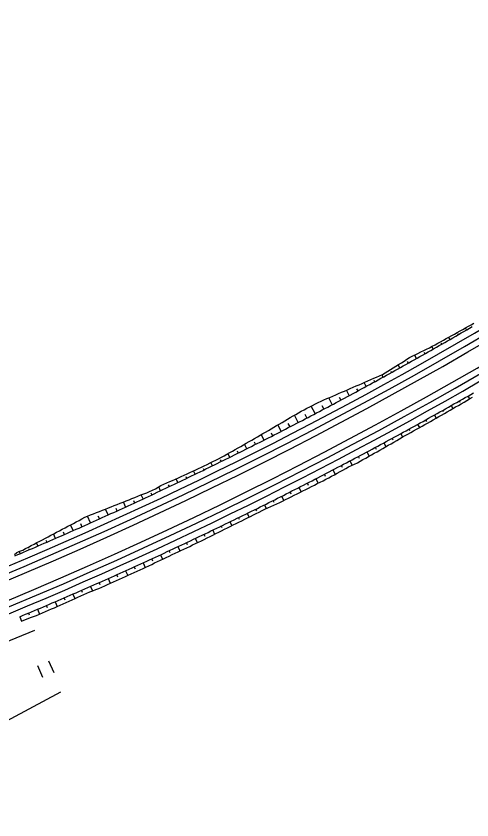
# Model space of a CAD drawing. Extents: x 6503541 to 6503743, y 5888004 to 5888145.
# Drawn here: x 6503680.424 to 6503682.132, y 5888081.402 to 5888084.415 of the extents above; entities that cross this region are included whole.
import ezdxf

# ---------------------------------------------------------------- set-up
doc = ezdxf.new("R2010")
doc.units = 0
doc.layers.add('12', color=7, linetype='Continuous')

msp = doc.modelspace()

# ---------------------------------------------------------------- linework, layer by layer
at = {"layer": '12'}
for p, q in [((6503682.1121, 5888083.2389), (6503682.1078, 5888083.2462)), ((6503682.0787, 5888083.2247), (6503682.0809, 5888083.2208)), ((6503682.016, 5888083.1892), (6503682.0186, 5888083.1848)), ((6503682.0498, 5888083.2028), (6503682.045, 5888083.2111)), ((6503681.9873, 5888083.167), (6503681.982, 5888083.1763)), ((6503681.9247, 5888083.1315), (6503681.9172, 5888083.1448)), ((6503681.9529, 5888083.1547), (6503681.956, 5888083.1492)), ((6503681.8618, 5888083.0963), (6503681.8554, 5888083.1079)), ((6503681.8895, 5888083.1205), (6503681.8933, 5888083.1138)), ((6503681.7989, 5888083.0614), (6503681.7939, 5888083.0705)), ((6503681.8277, 5888083.0837), (6503681.8304, 5888083.0788)), ((6503681.7357, 5888083.0268), (6503681.7278, 5888083.0413)), ((6503681.7641, 5888083.0499), (6503681.7673, 5888083.044)), ((6503681.6724, 5888082.9925), (6503681.6616, 5888083.0125)), ((6503681.6994, 5888083.0182), (6503681.7041, 5888083.0096)), ((6503681.6089, 5888082.9585), (6503681.5954, 5888082.984)), ((6503681.6346, 5888082.9868), (6503681.6407, 5888082.9755)), ((6503682.1166, 5888082.9904), (6503682.1227, 5888082.9798)), ((6503681.5453, 5888082.9249), (6503681.5303, 5888082.9533)), ((6503681.5698, 5888082.9555), (6503681.5771, 5888082.9417)), ((6503682.054, 5888082.9548), (6503682.0604, 5888082.9436)), ((6503682.0884, 5888082.9671), (6503682.0853, 5888082.9726)), ((6503681.4815, 5888082.8915), (6503681.4671, 5888082.9192)), ((6503681.5059, 5888082.9225), (6503681.5134, 5888082.9082)), ((6503681.9913, 5888082.9195), (6503681.9979, 5888082.9077)), ((6503682.0259, 5888082.9314), (6503682.0227, 5888082.9371)), ((6503681.4428, 5888082.8879), (6503681.4495, 5888082.875)), ((6503681.9284, 5888082.8845), (6503681.9351, 5888082.8723)), ((6503681.9632, 5888082.8959), (6503681.9598, 5888082.902)), ((6503681.4175, 5888082.8585), (6503681.4051, 5888082.8827)), ((6503681.9002, 5888082.861), (6503681.8968, 5888082.8671)), ((6503681.3534, 5888082.8257), (6503681.3429, 5888082.8464)), ((6503681.3797, 5888082.8533), (6503681.3855, 5888082.8421)), ((6503681.8374, 5888082.8258), (6503681.8337, 5888082.8326)), ((6503681.8653, 5888082.8498), (6503681.8723, 5888082.8369)), ((6503681.2891, 5888082.7933), (6503681.2805, 5888082.8104)), ((6503681.3165, 5888082.8189), (6503681.3212, 5888082.8095)), ((6503681.7744, 5888082.7908), (6503681.7703, 5888082.7983)), ((6503681.802, 5888082.8154), (6503681.8098, 5888082.8011)), ((6503681.2246, 5888082.7612), (6503681.2179, 5888082.7748)), ((6503681.2531, 5888082.7849), (6503681.2569, 5888082.7772)), ((6503681.7113, 5888082.7561), (6503681.7068, 5888082.7644)), ((6503681.7386, 5888082.7813), (6503681.7471, 5888082.7655)), ((6503681.1601, 5888082.7294), (6503681.1542, 5888082.7414)), ((6503681.1894, 5888082.7513), (6503681.1924, 5888082.7452)), ((6503681.675, 5888082.7475), (6503681.6836, 5888082.7313)), ((6503681.0953, 5888082.6979), (6503681.0891, 5888082.7106)), ((6503681.1247, 5888082.7197), (6503681.1277, 5888082.7136)), ((6503681.6113, 5888082.714), (6503681.6199, 5888082.6975)), ((6503681.6474, 5888082.7227), (6503681.6432, 5888082.7307)), ((6503681.0304, 5888082.6667), (6503681.0237, 5888082.6807)), ((6503681.0597, 5888082.6889), (6503681.0629, 5888082.6823)), ((6503681.5474, 5888082.6808), (6503681.5561, 5888082.6641)), ((6503681.5838, 5888082.6889), (6503681.5794, 5888082.6974)), ((6503680.9654, 5888082.6358), (6503680.9587, 5888082.6499)), ((6503680.9944, 5888082.6585), (6503680.9979, 5888082.6512)), ((6503681.4834, 5888082.6479), (6503681.4917, 5888082.6315)), ((6503681.5197, 5888082.656), (6503681.5154, 5888082.6643)), ((6503680.9002, 5888082.6053), (6503680.8931, 5888082.6204)), ((6503680.9296, 5888082.6274), (6503680.9328, 5888082.6205)), ((6503681.4192, 5888082.6153), (6503681.4273, 5888082.5992)), ((6503681.4554, 5888082.6235), (6503681.4513, 5888082.6316)), ((6503680.8348, 5888082.5751), (6503680.8263, 5888082.5936)), ((6503680.8636, 5888082.5986), (6503680.8675, 5888082.5901)), ((6503681.3548, 5888082.5831), (6503681.3618, 5888082.569)), ((6503681.3909, 5888082.5913), (6503681.387, 5888082.5992)), ((6503680.7693, 5888082.5451), (6503680.7594, 5888082.5671)), ((6503680.7975, 5888082.5702), (6503680.8021, 5888082.5601)), ((6503681.326, 5888082.56), (6503681.3226, 5888082.567)), ((6503680.7037, 5888082.5155), (6503680.6924, 5888082.5408)), ((6503680.7312, 5888082.5421), (6503680.7365, 5888082.5303)), ((6503681.2614, 5888082.5281), (6503681.258, 5888082.5352)), ((6503681.2903, 5888082.5511), (6503681.2972, 5888082.537)), ((6503680.6379, 5888082.4863), (6503680.6284, 5888082.5077)), ((6503680.6655, 5888082.5128), (6503680.6708, 5888082.5009)), ((6503681.1968, 5888082.4963), (6503681.1932, 5888082.5037)), ((6503681.2256, 5888082.5194), (6503681.2326, 5888082.5051)), ((6503680.572, 5888082.4573), (6503680.5647, 5888082.474)), ((6503680.6008, 5888082.4813), (6503680.605, 5888082.4717)), ((6503681.1321, 5888082.4646), (6503681.1283, 5888082.4725)), ((6503681.1608, 5888082.4881), (6503681.1682, 5888082.4727)), ((6503680.5059, 5888082.4287), (6503680.5008, 5888082.4406)), ((6503680.5359, 5888082.4501), (6503680.539, 5888082.4429)), ((6503681.0671, 5888082.4336), (6503681.0633, 5888082.4416)), ((6503681.0958, 5888082.4571), (6503681.1034, 5888082.4411)), ((6503680.4397, 5888082.4003), (6503680.4362, 5888082.4087)), ((6503680.4708, 5888082.4192), (6503680.4729, 5888082.4145)), ((6503681.0019, 5888082.4029), (6503680.9981, 5888082.4111)), ((6503681.0307, 5888082.4263), (6503681.0383, 5888082.4101)), ((6503680.9366, 5888082.3724), (6503680.9328, 5888082.3808)), ((6503680.9655, 5888082.3959), (6503680.9731, 5888082.3795)), ((6503680.8713, 5888082.342), (6503680.8673, 5888082.3509)), ((6503680.9001, 5888082.3658), (6503680.9081, 5888082.3481)), ((6503680.8057, 5888082.3124), (6503680.8017, 5888082.3212)), ((6503680.8345, 5888082.336), (6503680.8425, 5888082.3183)), ((6503680.7399, 5888082.283), (6503680.7359, 5888082.2919)), ((6503680.7688, 5888082.3065), (6503680.7767, 5888082.2888)), ((6503680.6736, 5888082.2547), (6503680.67, 5888082.2629)), ((6503680.703, 5888082.2773), (6503680.7104, 5888082.2606)), ((6503680.6077, 5888082.2256), (6503680.604, 5888082.2342)), ((6503680.637, 5888082.2485), (6503680.6443, 5888082.2318)), ((6503680.5047, 5888082.1917), (6503680.5126, 5888082.1731)), ((6503680.5417, 5888082.1967), (6503680.5378, 5888082.2058)), ((6503680.5709, 5888082.2199), (6503680.5785, 5888082.2023)), ((6503680.4383, 5888082.1638), (6503680.4452, 5888082.1474)), ((6503680.475, 5888082.1694), (6503680.4715, 5888082.1777)), ((6503679.9332, 5888081.8811), (6503680.4945, 5888082.1135)), ((6503680.0728, 5888081.6033), (6503680.5923, 5888081.8819))]:
    msp.add_line(p, q, dxfattribs=at)
for points in [[(6503680.4179, 5888082.3963), (6503680.4272, 5888082.4049), (6503680.4381, 5888082.4096), (6503680.4494, 5888082.4135), (6503680.4599, 5888082.4192), (6503680.4705, 5888082.4248), (6503680.4811, 5888082.4303), (6503680.4916, 5888082.4358), (6503680.5022, 5888082.4413), (6503680.5128, 5888082.4468), (6503680.5234, 5888082.4523), (6503680.534, 5888082.4579), (6503680.5445, 5888082.4634), (6503680.5551, 5888082.469), (6503680.5656, 5888082.4745), (6503680.5762, 5888082.4801), (6503680.5867, 5888082.4856), (6503680.5973, 5888082.4912), (6503680.6078, 5888082.4968), (6503680.6184, 5888082.5024), (6503680.6289, 5888082.508), (6503680.6394, 5888082.5136), (6503680.65, 5888082.5192), (6503680.6605, 5888082.5248), (6503680.6708, 5888082.5309), (6503680.6813, 5888082.5365), (6503680.6924, 5888082.5408), (6503680.7035, 5888082.5451), (6503680.7146, 5888082.5495), (6503680.7257, 5888082.5538), (6503680.7367, 5888082.5582), (6503680.7478, 5888082.5625), (6503680.7589, 5888082.5669), (6503680.77, 5888082.5713), (6503680.7811, 5888082.5757), (6503680.7921, 5888082.5801), (6503680.8032, 5888082.5844), (6503680.8143, 5888082.5889), (6503680.8253, 5888082.5933), (6503680.8364, 5888082.5977), (6503680.8474, 5888082.6021), (6503680.8585, 5888082.6066), (6503680.8696, 5888082.611), (6503680.8806, 5888082.6154), (6503680.8917, 5888082.6199), (6503680.9028, 5888082.6241), (6503680.9139, 5888082.6285), (6503680.9247, 5888082.6335), (6503680.9357, 5888082.638), (6503680.9468, 5888082.6425), (6503680.957, 5888082.6488), (6503680.9672, 5888082.6551), (6503680.978, 5888082.66), (6503680.9889, 5888082.6649), (6503680.9997, 5888082.6698), (6503681.0106, 5888082.6747), (6503681.0214, 5888082.6796), (6503681.0322, 5888082.6845), (6503681.043, 5888082.6895), (6503681.0539, 5888082.6944), (6503681.0647, 5888082.6994), (6503681.0755, 5888082.7044), (6503681.0863, 5888082.7093), (6503681.0971, 5888082.7143), (6503681.1079, 5888082.7193), (6503681.1187, 5888082.7243), (6503681.1295, 5888082.7294), (6503681.1402, 5888082.7346), (6503681.1509, 5888082.7398), (6503681.1616, 5888082.745), (6503681.1723, 5888082.7502), (6503681.183, 5888082.7555), (6503681.1936, 5888082.761), (6503681.2039, 5888082.7668), (6503681.2143, 5888082.7727), (6503681.2247, 5888082.7786), (6503681.235, 5888082.7845), (6503681.2454, 5888082.7904), (6503681.2557, 5888082.7963), (6503681.2661, 5888082.8022), (6503681.2764, 5888082.8081), (6503681.2868, 5888082.814), (6503681.2971, 5888082.82), (6503681.3074, 5888082.8259), (6503681.3178, 5888082.8319), (6503681.3281, 5888082.8378), (6503681.3384, 5888082.8438), (6503681.3487, 5888082.8498), (6503681.359, 5888082.8558), (6503681.3693, 5888082.8617), (6503681.3796, 5888082.8677), (6503681.3899, 5888082.8738), (6503681.4001, 5888082.8798), (6503681.4104, 5888082.8858), (6503681.4207, 5888082.8918), (6503681.4309, 5888082.8979), (6503681.4412, 5888082.9039), (6503681.4515, 5888082.91), (6503681.4617, 5888082.916), (6503681.4719, 5888082.9221), (6503681.4822, 5888082.9282), (6503681.4927, 5888082.9338), (6503681.5031, 5888082.9394), (6503681.5137, 5888082.9448), (6503681.5243, 5888082.9503), (6503681.5349, 5888082.9556), (6503681.5456, 5888082.9609), (6503681.5562, 5888082.9662), (6503681.5669, 5888082.9715), (6503681.5777, 5888082.9764), (6503681.5887, 5888082.9811), (6503681.5997, 5888082.9858), (6503681.6106, 5888082.9905), (6503681.6216, 5888082.9952), (6503681.6326, 5888082.9999), (6503681.6435, 5888083.0046), (6503681.6545, 5888083.0094), (6503681.6654, 5888083.0141), (6503681.6764, 5888083.0189), (6503681.6873, 5888083.0236), (6503681.6983, 5888083.0284), (6503681.7092, 5888083.0332), (6503681.7202, 5888083.038), (6503681.7311, 5888083.0428), (6503681.742, 5888083.0476), (6503681.753, 5888083.0524), (6503681.7639, 5888083.0572), (6503681.7748, 5888083.062), (6503681.7857, 5888083.0669), (6503681.7967, 5888083.0717), (6503681.8071, 5888083.0774), (6503681.8172, 5888083.0837), (6503681.8273, 5888083.0901), (6503681.8374, 5888083.0965), (6503681.8475, 5888083.1029), (6503681.8575, 5888083.1092), (6503681.8676, 5888083.1156), (6503681.8776, 5888083.122), (6503681.8877, 5888083.1284), (6503681.8977, 5888083.1349), (6503681.9082, 5888083.1405), (6503681.919, 5888083.1456), (6503681.9298, 5888083.1507), (6503681.9405, 5888083.1559), (6503681.9513, 5888083.161), (6503681.9621, 5888083.1662), (6503681.9728, 5888083.1713), (6503681.9833, 5888083.177), (6503681.9937, 5888083.1827), (6503682.0042, 5888083.1885), (6503682.0146, 5888083.1942), (6503682.025, 5888083.2), (6503682.0354, 5888083.2058), (6503682.0458, 5888083.2115), (6503682.0562, 5888083.2173), (6503682.0666, 5888083.2231), (6503682.077, 5888083.2289), (6503682.0874, 5888083.2348), (6503682.0978, 5888083.2406), (6503682.1082, 5888083.2464), (6503682.1186, 5888083.2523), (6503682.1289, 5888083.2581), (6503682.1393, 5888083.264)], [(6503680.4198, 5888082.3918), (6503680.4307, 5888082.3965), (6503680.4417, 5888082.4012), (6503680.4526, 5888082.4058), (6503680.4636, 5888082.4105), (6503680.4746, 5888082.4152), (6503680.4855, 5888082.4199), (6503680.4965, 5888082.4246), (6503680.5074, 5888082.4293), (6503680.5183, 5888082.434), (6503680.5293, 5888082.4387), (6503680.5402, 5888082.4435), (6503680.5511, 5888082.4482), (6503680.5621, 5888082.453), (6503680.573, 5888082.4577), (6503680.5839, 5888082.4625), (6503680.5948, 5888082.4673), (6503680.6057, 5888082.4721), (6503680.6166, 5888082.4769), (6503680.6275, 5888082.4817), (6503680.6384, 5888082.4865), (6503680.6493, 5888082.4913), (6503680.6602, 5888082.4961), (6503680.6711, 5888082.501), (6503680.682, 5888082.5058), (6503680.6928, 5888082.5107), (6503680.7037, 5888082.5156), (6503680.7146, 5888082.5204), (6503680.7254, 5888082.5253), (6503680.7363, 5888082.5302), (6503680.7472, 5888082.5351), (6503680.758, 5888082.54), (6503680.7689, 5888082.5449), (6503680.7797, 5888082.5499), (6503680.7906, 5888082.5548), (6503680.8014, 5888082.5597), (6503680.8122, 5888082.5647), (6503680.8231, 5888082.5697), (6503680.8339, 5888082.5746), (6503680.8447, 5888082.5796), (6503680.8555, 5888082.5846), (6503680.8663, 5888082.5896), (6503680.8772, 5888082.5946), (6503680.888, 5888082.5996), (6503680.8988, 5888082.6046), (6503680.9096, 5888082.6097), (6503680.9204, 5888082.6147), (6503680.9311, 5888082.6198), (6503680.9419, 5888082.6248), (6503680.9527, 5888082.6299), (6503680.9635, 5888082.635), (6503680.9743, 5888082.64), (6503680.985, 5888082.6451), (6503680.9958, 5888082.6502), (6503681.0066, 5888082.6554), (6503681.0173, 5888082.6605), (6503681.0281, 5888082.6656), (6503681.0388, 5888082.6707), (6503681.0496, 5888082.6759), (6503681.0603, 5888082.681), (6503681.071, 5888082.6862), (6503681.0818, 5888082.6914), (6503681.0925, 5888082.6965), (6503681.1032, 5888082.7017), (6503681.114, 5888082.7069), (6503681.1247, 5888082.7121), (6503681.1354, 5888082.7173), (6503681.1461, 5888082.7226), (6503681.1568, 5888082.7278), (6503681.1675, 5888082.733), (6503681.1782, 5888082.7383), (6503681.1889, 5888082.7435), (6503681.1996, 5888082.7488), (6503681.2102, 5888082.7541), (6503681.2209, 5888082.7593), (6503681.2316, 5888082.7646), (6503681.2423, 5888082.7699), (6503681.2529, 5888082.7752), (6503681.2636, 5888082.7805), (6503681.2743, 5888082.7859), (6503681.2849, 5888082.7912), (6503681.2956, 5888082.7965), (6503681.3062, 5888082.8019), (6503681.3168, 5888082.8073), (6503681.3275, 5888082.8126), (6503681.3381, 5888082.818), (6503681.3487, 5888082.8234), (6503681.3594, 5888082.8288), (6503681.37, 5888082.8342), (6503681.3806, 5888082.8396), (6503681.3912, 5888082.845), (6503681.4018, 5888082.8504), (6503681.4124, 5888082.8559), (6503681.423, 5888082.8613), (6503681.4336, 5888082.8667), (6503681.4442, 5888082.8722), (6503681.4548, 5888082.8777), (6503681.4654, 5888082.8831), (6503681.4759, 5888082.8886), (6503681.4865, 5888082.8941), (6503681.4971, 5888082.8996), (6503681.5076, 5888082.9051), (6503681.5182, 5888082.9107), (6503681.5287, 5888082.9162), (6503681.5393, 5888082.9217), (6503681.5498, 5888082.9273), (6503681.5604, 5888082.9328), (6503681.5709, 5888082.9384), (6503681.5814, 5888082.9439), (6503681.592, 5888082.9495), (6503681.6025, 5888082.9551), (6503681.613, 5888082.9607), (6503681.6235, 5888082.9663), (6503681.634, 5888082.9719), (6503681.6445, 5888082.9775), (6503681.655, 5888082.9832), (6503681.6655, 5888082.9888), (6503681.676, 5888082.9945), (6503681.6865, 5888083.0001), (6503681.697, 5888083.0058), (6503681.7075, 5888083.0114), (6503681.7179, 5888083.0171), (6503681.7284, 5888083.0228), (6503681.7389, 5888083.0285), (6503681.7493, 5888083.0342), (6503681.7598, 5888083.0399), (6503681.7702, 5888083.0456), (6503681.7807, 5888083.0514), (6503681.7911, 5888083.0571), (6503681.8016, 5888083.0628), (6503681.812, 5888083.0686), (6503681.8224, 5888083.0744), (6503681.8328, 5888083.0801), (6503681.8432, 5888083.0859), (6503681.8537, 5888083.0917), (6503681.8641, 5888083.0975), (6503681.8745, 5888083.1033), (6503681.8849, 5888083.1091), (6503681.8953, 5888083.1149), (6503681.9057, 5888083.1208), (6503681.916, 5888083.1266), (6503681.9264, 5888083.1324), (6503681.9368, 5888083.1383), (6503681.9472, 5888083.1442), (6503681.9575, 5888083.15), (6503681.9679, 5888083.1559), (6503681.9783, 5888083.1618), (6503681.9886, 5888083.1677), (6503681.999, 5888083.1736), (6503682.0093, 5888083.1795), (6503682.0196, 5888083.1854), (6503682.03, 5888083.1913), (6503682.0403, 5888083.1973), (6503682.0506, 5888083.2032), (6503682.0609, 5888083.2092), (6503682.0713, 5888083.2151), (6503682.0816, 5888083.2211), (6503682.0919, 5888083.2271), (6503682.1022, 5888083.2331), (6503682.1125, 5888083.2391), (6503682.1228, 5888083.2451), (6503682.133, 5888083.2511)], [(6503680.4383, 5888082.1638), (6503680.4488, 5888082.1682), (6503680.46, 5888082.1728), (6503680.4711, 5888082.1775), (6503680.4822, 5888082.1822), (6503680.4934, 5888082.1869), (6503680.5045, 5888082.1916), (6503680.5156, 5888082.1963), (6503680.5268, 5888082.2011), (6503680.5379, 5888082.2058), (6503680.549, 5888082.2105), (6503680.5601, 5888082.2153), (6503680.5712, 5888082.22), (6503680.5823, 5888082.2248), (6503680.5934, 5888082.2296), (6503680.6045, 5888082.2344), (6503680.6156, 5888082.2392), (6503680.6267, 5888082.244), (6503680.6378, 5888082.2488), (6503680.6489, 5888082.2536), (6503680.66, 5888082.2585), (6503680.6711, 5888082.2633), (6503680.6821, 5888082.2681), (6503680.6932, 5888082.273), (6503680.7043, 5888082.2779), (6503680.7153, 5888082.2827), (6503680.7264, 5888082.2876), (6503680.7374, 5888082.2925), (6503680.7485, 5888082.2974), (6503680.7595, 5888082.3023), (6503680.7706, 5888082.3073), (6503680.7816, 5888082.3122), (6503680.7926, 5888082.3171), (6503680.8036, 5888082.3221), (6503680.8147, 5888082.327), (6503680.8257, 5888082.332), (6503680.8367, 5888082.337), (6503680.8477, 5888082.342), (6503680.8587, 5888082.3469), (6503680.8697, 5888082.3519), (6503680.8807, 5888082.357), (6503680.8917, 5888082.362), (6503680.9027, 5888082.367), (6503680.9137, 5888082.372), (6503680.9247, 5888082.3771), (6503680.9357, 5888082.3821), (6503680.9467, 5888082.3872), (6503680.9576, 5888082.3923), (6503680.9686, 5888082.3973), (6503680.9796, 5888082.4024), (6503680.9905, 5888082.4075), (6503681.0015, 5888082.4126), (6503681.0124, 5888082.4177), (6503681.0234, 5888082.4229), (6503681.0343, 5888082.428), (6503681.0453, 5888082.4331), (6503681.0562, 5888082.4383), (6503681.0671, 5888082.4434), (6503681.0781, 5888082.4486), (6503681.089, 5888082.4538), (6503681.0999, 5888082.459), (6503681.1108, 5888082.4642), (6503681.1217, 5888082.4694), (6503681.1326, 5888082.4746), (6503681.1435, 5888082.4798), (6503681.1544, 5888082.485), (6503681.1653, 5888082.4903), (6503681.1762, 5888082.4955), (6503681.1871, 5888082.5008), (6503681.198, 5888082.506), (6503681.2089, 5888082.5113), (6503681.2197, 5888082.5166), (6503681.2306, 5888082.5219), (6503681.2415, 5888082.5272), (6503681.2523, 5888082.5325), (6503681.2632, 5888082.5378), (6503681.274, 5888082.5431), (6503681.2849, 5888082.5484), (6503681.2957, 5888082.5538), (6503681.3066, 5888082.5591), (6503681.3174, 5888082.5645), (6503681.3282, 5888082.5698), (6503681.339, 5888082.5752), (6503681.3499, 5888082.5806), (6503681.3607, 5888082.586), (6503681.3715, 5888082.5914), (6503681.3823, 5888082.5968), (6503681.3931, 5888082.6022), (6503681.4039, 5888082.6077), (6503681.4147, 5888082.6131), (6503681.4255, 5888082.6185), (6503681.4363, 5888082.624), (6503681.4471, 5888082.6294), (6503681.4578, 5888082.6349), (6503681.4686, 5888082.6404), (6503681.4794, 5888082.6459), (6503681.4902, 5888082.6514), (6503681.5009, 5888082.6569), (6503681.5117, 5888082.6624), (6503681.5224, 5888082.6679), (6503681.5332, 5888082.6734), (6503681.5439, 5888082.679), (6503681.5547, 5888082.6845), (6503681.5654, 5888082.6901), (6503681.5761, 5888082.6957), (6503681.5868, 5888082.7012), (6503681.5976, 5888082.7068), (6503681.6083, 5888082.7124), (6503681.619, 5888082.718), (6503681.6297, 5888082.7236), (6503681.6404, 5888082.7292), (6503681.6511, 5888082.7349), (6503681.6618, 5888082.7405), (6503681.6725, 5888082.7461), (6503681.6832, 5888082.7518), (6503681.6938, 5888082.7574), (6503681.7045, 5888082.7631), (6503681.7152, 5888082.7688), (6503681.7259, 5888082.7745), (6503681.7365, 5888082.7802), (6503681.7472, 5888082.7859), (6503681.7578, 5888082.7916), (6503681.7685, 5888082.7973), (6503681.7791, 5888082.803), (6503681.7898, 5888082.8088), (6503681.8004, 5888082.8145), (6503681.811, 5888082.8203), (6503681.8217, 5888082.826), (6503681.8323, 5888082.8318), (6503681.8429, 5888082.8376), (6503681.8535, 5888082.8433), (6503681.8641, 5888082.8491), (6503681.8747, 5888082.8549), (6503681.8853, 5888082.8608), (6503681.8959, 5888082.8666), (6503681.9065, 5888082.8724), (6503681.9171, 5888082.8782), (6503681.9277, 5888082.8841), (6503681.9382, 5888082.89), (6503681.9488, 5888082.8958), (6503681.9594, 5888082.9017), (6503681.9699, 5888082.9076), (6503681.9805, 5888082.9135), (6503681.991, 5888082.9194), (6503682.0016, 5888082.9253), (6503682.0121, 5888082.9312), (6503682.0227, 5888082.9371), (6503682.0332, 5888082.943), (6503682.0437, 5888082.949), (6503682.0542, 5888082.9549), (6503682.0648, 5888082.9609), (6503682.0753, 5888082.9668), (6503682.0858, 5888082.9728), (6503682.0963, 5888082.9788), (6503682.1068, 5888082.9848), (6503682.1173, 5888082.9908), (6503682.1278, 5888082.9968), (6503682.1382, 5888083.0028)], [(6503680.4452, 5888082.1474), (6503680.4781, 5888082.161), (6503680.4896, 5888082.1647), (6503680.5012, 5888082.1685), (6503680.5124, 5888082.173), (6503680.5235, 5888082.1779), (6503680.5345, 5888082.1828), (6503680.5456, 5888082.1877), (6503680.5567, 5888082.1926), (6503680.5677, 5888082.1975), (6503680.5788, 5888082.2024), (6503680.5899, 5888082.2073), (6503680.6009, 5888082.2123), (6503680.612, 5888082.2172), (6503680.623, 5888082.2222), (6503680.634, 5888082.2271), (6503680.6451, 5888082.2321), (6503680.6561, 5888082.2371), (6503680.6671, 5888082.2421), (6503680.6782, 5888082.2471), (6503680.6892, 5888082.2521), (6503680.7003, 5888082.2568), (6503680.7117, 5888082.261), (6503680.723, 5888082.2652), (6503680.7342, 5888082.2699), (6503680.7453, 5888082.2748), (6503680.7563, 5888082.2797), (6503680.7674, 5888082.2847), (6503680.7784, 5888082.2896), (6503680.7895, 5888082.2945), (6503680.8005, 5888082.2995), (6503680.8116, 5888082.3044), (6503680.8226, 5888082.3094), (6503680.8337, 5888082.3143), (6503680.8447, 5888082.3193), (6503680.8557, 5888082.3243), (6503680.8667, 5888082.3293), (6503680.8778, 5888082.3343), (6503680.8888, 5888082.3393), (6503680.8998, 5888082.3443), (6503680.9108, 5888082.3494), (6503680.9218, 5888082.3544), (6503680.9326, 5888082.3599), (6503680.9433, 5888082.3655), (6503680.9542, 5888082.3708), (6503680.9652, 5888082.3758), (6503680.9762, 5888082.3809), (6503680.9872, 5888082.3861), (6503680.9981, 5888082.3912), (6503681.0091, 5888082.3963), (6503681.02, 5888082.4015), (6503681.031, 5888082.4067), (6503681.0419, 5888082.4118), (6503681.0528, 5888082.417), (6503681.0638, 5888082.4222), (6503681.0747, 5888082.4274), (6503681.0856, 5888082.4326), (6503681.0965, 5888082.4378), (6503681.1075, 5888082.4431), (6503681.1184, 5888082.4483), (6503681.1293, 5888082.4535), (6503681.1401, 5888082.4589), (6503681.151, 5888082.4642), (6503681.1618, 5888082.4696), (6503681.1727, 5888082.475), (6503681.1835, 5888082.4803), (6503681.1943, 5888082.4858), (6503681.2051, 5888082.4912), (6503681.2159, 5888082.4967), (6503681.2267, 5888082.5022), (6503681.2375, 5888082.5076), (6503681.2484, 5888082.5129), (6503681.2593, 5888082.5183), (6503681.2701, 5888082.5236), (6503681.281, 5888082.529), (6503681.2918, 5888082.5343), (6503681.3027, 5888082.5397), (6503681.3135, 5888082.5451), (6503681.3243, 5888082.5504), (6503681.3352, 5888082.5558), (6503681.346, 5888082.5612), (6503681.3568, 5888082.5666), (6503681.3678, 5888082.5717), (6503681.3789, 5888082.5766), (6503681.39, 5888082.5814), (6503681.4011, 5888082.5863), (6503681.412, 5888082.5916), (6503681.4228, 5888082.597), (6503681.4336, 5888082.6024), (6503681.4445, 5888082.6078), (6503681.4553, 5888082.6132), (6503681.4661, 5888082.6186), (6503681.4769, 5888082.6241), (6503681.4877, 5888082.6295), (6503681.4986, 5888082.6349), (6503681.5094, 5888082.6404), (6503681.5202, 5888082.6458), (6503681.531, 5888082.6513), (6503681.5418, 5888082.6568), (6503681.5525, 5888082.6623), (6503681.5633, 5888082.6678), (6503681.5741, 5888082.6733), (6503681.5849, 5888082.6788), (6503681.5957, 5888082.6843), (6503681.6063, 5888082.6901), (6503681.6169, 5888082.6958), (6503681.6276, 5888082.7016), (6503681.6382, 5888082.7074), (6503681.6488, 5888082.7132), (6503681.6594, 5888082.719), (6503681.67, 5888082.7248), (6503681.681, 5888082.73), (6503681.692, 5888082.7351), (6503681.7028, 5888082.7405), (6503681.7134, 5888082.7465), (6503681.7239, 5888082.7524), (6503681.7345, 5888082.7584), (6503681.745, 5888082.7643), (6503681.7555, 5888082.7703), (6503681.766, 5888082.7763), (6503681.7766, 5888082.7822), (6503681.7871, 5888082.7882), (6503681.7976, 5888082.7942), (6503681.8082, 5888082.8002), (6503681.8187, 5888082.8062), (6503681.8292, 5888082.8122), (6503681.8397, 5888082.8182), (6503681.8502, 5888082.8242), (6503681.8607, 5888082.8302), (6503681.8712, 5888082.8362), (6503681.8817, 5888082.8423), (6503681.8921, 5888082.8483), (6503681.9026, 5888082.8544), (6503681.9132, 5888082.8602), (6503681.9238, 5888082.8661), (6503681.9344, 5888082.8719), (6503681.945, 5888082.8778), (6503681.9556, 5888082.8837), (6503681.9661, 5888082.8896), (6503681.9766, 5888082.8956), (6503681.9871, 5888082.9016), (6503681.9976, 5888082.9076), (6503682.0081, 5888082.9136), (6503682.0186, 5888082.9196), (6503682.0291, 5888082.9256), (6503682.0396, 5888082.9316), (6503682.0501, 5888082.9377), (6503682.0606, 5888082.9437), (6503682.071, 5888082.9498), (6503682.0815, 5888082.9558), (6503682.092, 5888082.9619), (6503682.1024, 5888082.968), (6503682.1129, 5888082.9741), (6503682.1233, 5888082.9802), (6503682.1338, 5888082.9863)], [(6503680.5665, 5888081.9536), (6503680.5473, 5888081.9976)], [(6503680.5249, 5888081.9355), (6503680.5057, 5888081.9795)]]:
    msp.add_lwpolyline(points, dxfattribs=at)
for radius, start, end in [(14.9412, 282.48188, 335.91738), (14.9652, 282.48188, 335.91738), (15.0348, 282.48188, 335.91738), (15.0588, 282.48188, 335.91738), (14.9172, 288.89877, 308.11483), (15.0828, 289.37027, 307.81474)]:
    msp.add_arc((6503674.6145, 5888096.105), radius, start, end, dxfattribs=at)

doc.saveas('drawing.dxf')
